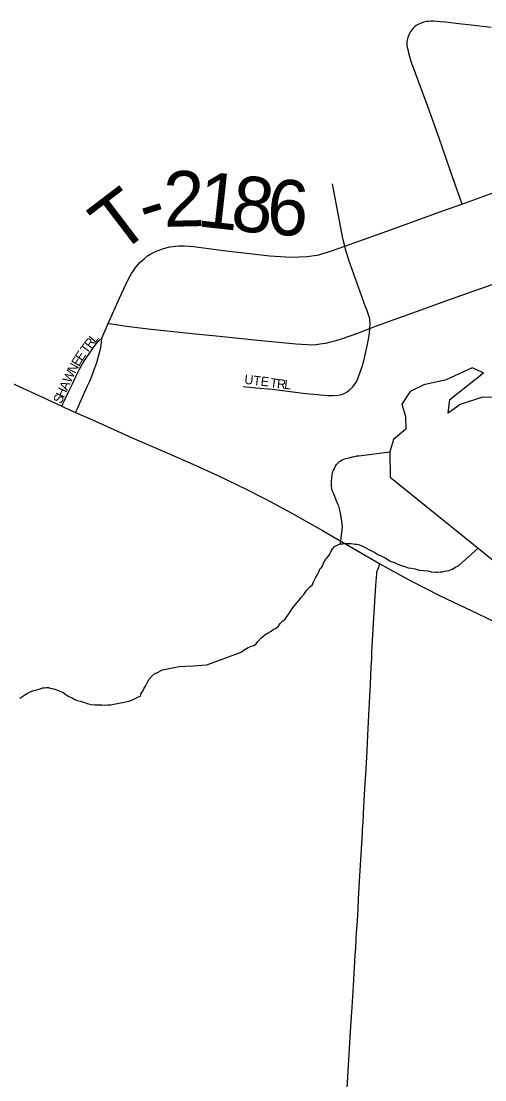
# Model space of a CAD drawing. Extents: x -49 to -8.2, y 9.4 to 23.5.
# Drawn here: x -14.098 to -13.86, y 11.988 to 12.53 of the extents above; entities that cross this region are included whole.
import ezdxf

# ---------------------------------------------------------------- set-up
doc = ezdxf.new("R2010")
doc.units = 0
for name, color, linetype in [('GM_X_County_Road', 7, 'Continuous'), ('GM_X_Major_Lake', 7, 'Continuous'), ('GM_X_Major_River', 7, 'Continuous'), ('GM_X_Township_Road', 7, 'Continuous'), ('GM_X_Township_Road_Text', 7, 'Continuous'), ('GM_X_Township_Subdivision', 7, 'Continuous'), ('GM_X_Township_Subdivision_Text', 7, 'Continuous')]:
    doc.layers.add(name, color=color, linetype=linetype)

msp = doc.modelspace()

# ---------------------------------------------------------------- linework, layer by layer
at = {"layer": 'GM_X_County_Road'}
for points in [[(-14.24641, 12.4123), (-14.24167, 12.40989), (-14.23163, 12.40499), (-14.21169, 12.39556), (-14.1926, 12.38654), (-14.15152, 12.36731), (-14.12297, 12.35428), (-14.10523, 12.34603), (-14.0866, 12.33745), (-14.07713, 12.33305)], [(-14.07713, 12.33305), (-14.07562, 12.33235), (-14.06996, 12.32984)], [(-14.06996, 12.32984), (-14.05971, 12.3253), (-14.04103, 12.31687), (-14.02392, 12.30947), (-14.00826, 12.30263), (-13.99667, 12.29737), (-13.9824, 12.29051), (-13.97244, 12.28541), (-13.95904, 12.27819), (-13.94335, 12.26932), (-13.92609, 12.25944), (-13.91431, 12.25251), (-13.91383, 12.25225)], [(-13.91383, 12.25225), (-13.89795, 12.2436), (-13.8828, 12.23585), (-13.86376, 12.22673), (-13.8439, 12.2172), (-13.82857, 12.20966), (-13.80894, 12.20032), (-13.78294, 12.18799)]]:
    msp.add_lwpolyline(points, dxfattribs=at)
at = {"layer": 'GM_X_Major_Lake'}
for points in [[(-13.8259, 12.32906), (-13.83201, 12.32673), (-13.8317, 12.33222), (-13.81377, 12.34587), (-13.81905, 12.34693), (-13.84175, 12.34079), (-13.84827, 12.33733), (-13.86115, 12.33762), (-13.87261, 12.33388), (-13.87877, 12.32946), (-13.87786, 12.33646), (-13.86068, 12.35013), (-13.8665, 12.35272), (-13.87972, 12.34656), (-13.89134, 12.34397), (-13.89824, 12.34052), (-13.90255, 12.33416), (-13.90061, 12.32786), (-13.90057, 12.32122), (-13.90675, 12.31604), (-13.90879, 12.30964), (-13.90851, 12.29673)], [(-13.90851, 12.29673), (-13.84203, 12.24308)]]:
    msp.add_lwpolyline(points, dxfattribs=at)
at = {"layer": 'GM_X_Major_River'}
for points in [[(-13.93398, 12.26256), (-13.93294, 12.27129), (-13.93347, 12.27528), (-13.93419, 12.27909), (-13.93492, 12.28176), (-13.93547, 12.2829), (-13.93621, 12.28481), (-13.93695, 12.28671), (-13.93769, 12.28843), (-13.93825, 12.28977), (-13.93843, 12.29072), (-13.9386, 12.29243), (-13.93858, 12.29433), (-13.93835, 12.29793), (-13.93815, 12.29888), (-13.93757, 12.3002), (-13.93718, 12.30115), (-13.9366, 12.30228), (-13.93602, 12.30323), (-13.93449, 12.30473), (-13.93315, 12.30548), (-13.93144, 12.30622), (-13.92953, 12.30658), (-13.92782, 12.30713), (-13.92687, 12.30731), (-13.92573, 12.30768), (-13.92459, 12.30766), (-13.90879, 12.30964)], [(-14.00271, 12.20046), (-13.98504, 12.20689), (-13.98351, 12.2082), (-13.98141, 12.20932), (-13.97969, 12.21006), (-13.97855, 12.21043), (-13.9774, 12.21117), (-13.97644, 12.21249), (-13.97491, 12.21419), (-13.9728, 12.21587), (-13.97089, 12.21699), (-13.96956, 12.21774), (-13.9686, 12.21849), (-13.96745, 12.21905), (-13.96592, 12.22036), (-13.96496, 12.22168), (-13.96362, 12.22299), (-13.96247, 12.22393), (-13.95958, 12.22808), (-13.95862, 12.22959), (-13.95727, 12.23128), (-13.95535, 12.23335), (-13.95419, 12.23505), (-13.95285, 12.23655), (-13.9515, 12.23863), (-13.94977, 12.24051), (-13.94862, 12.24126), (-13.94785, 12.24296), (-13.94688, 12.24504), (-13.94591, 12.24674), (-13.94514, 12.24806), (-13.94455, 12.24976), (-13.94359, 12.25051), (-13.94301, 12.25203), (-13.94204, 12.25391), (-13.94127, 12.25505), (-13.94031, 12.25598), (-13.93954, 12.25712), (-13.93857, 12.259), (-13.93799, 12.26014), (-13.93703, 12.26108), (-13.93512, 12.2622), (-13.93398, 12.26256), (-13.93284, 12.26255), (-13.9317, 12.26273), (-13.93075, 12.26272), (-13.92961, 12.26271), (-13.92848, 12.2627), (-13.92753, 12.2625), (-13.92658, 12.2623), (-13.92563, 12.26229), (-13.92431, 12.26189), (-13.92336, 12.26169), (-13.92129, 12.26053), (-13.91978, 12.25976), (-13.91808, 12.25898), (-13.91638, 12.25801), (-13.91487, 12.25705), (-13.9111, 12.2553), (-13.90978, 12.25453), (-13.90846, 12.25356), (-13.90638, 12.25297), (-13.90468, 12.252), (-13.90279, 12.25141), (-13.90109, 12.25083), (-13.89938, 12.25024), (-13.89768, 12.25003), (-13.89578, 12.24963), (-13.8937, 12.24904), (-13.89143, 12.24883), (-13.88915, 12.24861), (-13.88726, 12.24821), (-13.88518, 12.248), (-13.88404, 12.24799), (-13.8829, 12.24817), (-13.88176, 12.24816), (-13.88043, 12.24852), (-13.87947, 12.2487), (-13.87852, 12.24888), (-13.87681, 12.24943), (-13.87509, 12.25055), (-13.87338, 12.2513), (-13.86318, 12.26052)], [(-14.09857, 12.18339), (-14.09705, 12.18433), (-14.09609, 12.18508), (-14.09514, 12.18564), (-14.09399, 12.18619), (-14.09246, 12.18694), (-14.09075, 12.18749), (-14.08942, 12.18785), (-14.08809, 12.18822), (-14.08694, 12.18859), (-14.08599, 12.18858), (-14.08504, 12.18876), (-14.08391, 12.18875), (-14.08296, 12.18855), (-14.08201, 12.18835), (-14.08069, 12.18795), (-14.07974, 12.18756), (-14.0788, 12.18736), (-14.07766, 12.18678), (-14.07653, 12.18639), (-14.07559, 12.18562), (-14.07352, 12.18427), (-14.07182, 12.18349), (-14.07031, 12.18272), (-14.06898, 12.18213), (-14.06747, 12.18174), (-14.06596, 12.18134), (-14.06407, 12.18056), (-14.06198, 12.18016), (-14.06028, 12.17995), (-14.05933, 12.17994), (-14.05781, 12.17992), (-14.05648, 12.17991), (-14.05478, 12.1797), (-14.05345, 12.17988), (-14.05193, 12.17986), (-14.05041, 12.18023), (-14.04775, 12.18077), (-14.04508, 12.18131), (-14.04261, 12.18185), (-14.04109, 12.18241), (-14.03765, 12.18408), (-14.0367, 12.18445), (-14.03631, 12.18578), (-14.03554, 12.18691), (-14.03476, 12.18842), (-14.03418, 12.18955), (-14.0336, 12.19049), (-14.03302, 12.19163), (-14.03224, 12.19314), (-14.0309, 12.19464), (-14.02937, 12.19596), (-14.02823, 12.19633), (-14.02536, 12.19782), (-14.02289, 12.19836), (-14.01947, 12.19908), (-14.01662, 12.19962), (-14.01339, 12.19978), (-14.00959, 12.19993), (-14.00503, 12.20026), (-14.00271, 12.20046)]]:
    msp.add_lwpolyline(points, dxfattribs=at)
at = {"layer": 'GM_X_Township_Road'}
for points in [[(-13.87178, 12.4367), (-13.85859, 12.4414), (-13.83077, 12.45133)], [(-13.93189, 12.41511), (-13.91033, 12.42278), (-13.89091, 12.42976), (-13.88195, 12.43308), (-13.87178, 12.4367)], [(-14.05321, 12.3755), (-14.04747, 12.38852), (-14.04423, 12.39542), (-14.04315, 12.39758), (-14.04219, 12.3995), (-14.04126, 12.40111), (-14.04016, 12.40272), (-14.03952, 12.40361), (-14.03888, 12.40448), (-14.03791, 12.40563), (-14.03687, 12.40683), (-14.03584, 12.40781), (-14.03464, 12.40884), (-14.03308, 12.41007), (-14.03141, 12.41108), (-14.03, 12.4118), (-14.02816, 12.41268), (-14.02622, 12.41344), (-14.02482, 12.41389), (-14.02355, 12.41426), (-14.02173, 12.41467), (-14.02013, 12.41493), (-14.01708, 12.4152), (-14.01419, 12.41527), (-14.01174, 12.41513), (-14.0094, 12.41489), (-14.00291, 12.41407), (-13.99404, 12.41295), (-13.98225, 12.41151), (-13.97475, 12.41066), (-13.97027, 12.41015), (-13.96748, 12.40989), (-13.96204, 12.40963), (-13.95889, 12.40944), (-13.95532, 12.40955), (-13.95119, 12.40983), (-13.94882, 12.41006), (-13.94761, 12.41023), (-13.94583, 12.41055), (-13.94465, 12.41085), (-13.94303, 12.41134), (-13.94121, 12.41187), (-13.93858, 12.41273), (-13.93189, 12.41511)], [(-14.05654, 12.36798), (-14.056, 12.3692), (-14.05321, 12.3755)], [(-14.06996, 12.32984), (-14.06918, 12.33156), (-14.06401, 12.34307), (-14.0627, 12.34595), (-14.06166, 12.34851), (-14.06004, 12.3528), (-14.05915, 12.35542), (-14.05804, 12.35925), (-14.05756, 12.36107), (-14.05705, 12.36302), (-14.0568, 12.36439), (-14.05665, 12.36588), (-14.05654, 12.36798)], [(-13.93187, 11.96326), (-13.93033, 11.98931), (-13.92886, 12.01255), (-13.92805, 12.02495), (-13.92733, 12.0358), (-13.92678, 12.04541), (-13.92663, 12.0482), (-13.92644, 12.05192), (-13.92623, 12.05501), (-13.92592, 12.06028), (-13.92575, 12.06338), (-13.92565, 12.06493), (-13.92538, 12.06926), (-13.92518, 12.07236), (-13.92499, 12.07545), (-13.92473, 12.08041), (-13.92443, 12.08631), (-13.92412, 12.0922), (-13.92311, 12.1089), (-13.92278, 12.11447), (-13.92266, 12.11632), (-13.92258, 12.11756), (-13.92242, 12.12003), (-13.9222, 12.12374), (-13.92217, 12.12437), (-13.92164, 12.13396), (-13.92132, 12.13954), (-13.92105, 12.14419), (-13.92088, 12.14729), (-13.92077, 12.15008), (-13.92042, 12.15659), (-13.92002, 12.16434), (-13.91932, 12.1781), (-13.91868, 12.19039), (-13.91825, 12.19938), (-13.91803, 12.20371), (-13.91789, 12.20712), (-13.91708, 12.22166), (-13.91639, 12.2328), (-13.91592, 12.24117), (-13.91547, 12.24735), (-13.91535, 12.24798), (-13.91517, 12.24866), (-13.91477, 12.24974), (-13.91383, 12.25225)]]:
    msp.add_lwpolyline(points, dxfattribs=at)
at = {"layer": 'GM_X_Township_Subdivision'}
for points in [[(-13.85673, 12.52717), (-13.86539, 12.52818), (-13.87478, 12.52933), (-13.88006, 12.52989), (-13.88285, 12.53018), (-13.88437, 12.5303), (-13.8861, 12.53039), (-13.88775, 12.53045), (-13.88868, 12.53034), (-13.88986, 12.53024), (-13.89142, 12.52989), (-13.89271, 12.52948), (-13.89415, 12.52882), (-13.89522, 12.52817), (-13.89608, 12.52755), (-13.89678, 12.52685), (-13.89732, 12.52619), (-13.89806, 12.52516), (-13.89867, 12.52405), (-13.89904, 12.52328), (-13.89943, 12.52226), (-13.89962, 12.52146), (-13.8998, 12.52067), (-13.89995, 12.51995), (-13.89999, 12.51921), (-13.89995, 12.51822), (-13.89978, 12.51707), (-13.89954, 12.51592), (-13.89913, 12.51423), (-13.89859, 12.51229), (-13.89786, 12.50989), (-13.89736, 12.50835), (-13.89671, 12.50663), (-13.89438, 12.50016), (-13.88945, 12.48684), (-13.8836, 12.47067), (-13.87786, 12.45423), (-13.87446, 12.44449), (-13.872, 12.43739), (-13.87178, 12.4367)], [(-13.93189, 12.41511), (-13.93276, 12.41897), (-13.93462, 12.42808), (-13.9381, 12.44699)], [(-13.9189, 12.37291), (-13.91554, 12.37421), (-13.89505, 12.38155), (-13.87751, 12.38785), (-13.8504, 12.39755), (-13.83911, 12.40161), (-13.82823, 12.40544), (-13.81989, 12.40841), (-13.80534, 12.4138), (-13.79519, 12.41748), (-13.78276, 12.42189), (-13.77479, 12.42471)], [(-13.9189, 12.37291), (-13.91879, 12.37536), (-13.91906, 12.37779), (-13.9196, 12.37997), (-13.92053, 12.38241), (-13.92113, 12.38395), (-13.92458, 12.39357), (-13.92974, 12.40791), (-13.93153, 12.41352), (-13.93189, 12.41511)], [(-14.05321, 12.3755), (-14.05155, 12.37526), (-14.04386, 12.37412), (-14.03273, 12.37276), (-14.01018, 12.37038), (-13.99783, 12.36907), (-13.97649, 12.36695), (-13.95702, 12.36501), (-13.95089, 12.36463), (-13.94883, 12.36459), (-13.94661, 12.36472), (-13.94328, 12.36511), (-13.94156, 12.36542), (-13.9396, 12.36588), (-13.93634, 12.36673), (-13.93359, 12.36757), (-13.92506, 12.37052), (-13.9189, 12.37291)], [(-13.98396, 12.3432), (-13.97748, 12.34255), (-13.96914, 12.34171), (-13.95316, 12.33979), (-13.94453, 12.3389), (-13.94245, 12.33872), (-13.94057, 12.33861), (-13.93803, 12.33853), (-13.93525, 12.33877), (-13.93341, 12.33913), (-13.93181, 12.33979), (-13.93069, 12.34049), (-13.92942, 12.34138), (-13.92781, 12.34286), (-13.92664, 12.34431), (-13.92572, 12.34592), (-13.92511, 12.34728), (-13.9244, 12.34907), (-13.9231, 12.35291), (-13.92231, 12.35558), (-13.92151, 12.35856), (-13.92041, 12.36394), (-13.91954, 12.36828), (-13.91893, 12.37226), (-13.9189, 12.37291)], [(-14.07713, 12.33305), (-14.07638, 12.33464), (-14.07346, 12.34076), (-14.07148, 12.34494), (-14.0699, 12.34828), (-14.06874, 12.35073), (-14.06785, 12.35236), (-14.0667, 12.35438), (-14.06545, 12.35645), (-14.06339, 12.35941), (-14.06091, 12.36305), (-14.05932, 12.36511), (-14.05819, 12.36634), (-14.05654, 12.36798)]]:
    msp.add_lwpolyline(points, dxfattribs=at)

# ---------------------------------------------------------------- texts
at = {"layer": 'GM_X_Township_Road_Text'}
for s, rotation, p in [('2', 1.3095, (-14.02461, 12.42495)), ('1', 353.689, (-14.00825, 12.42539)), ('8', 353.6765, (-13.99099, 12.42349)), ('T', 37.3252, (-14.04813, 12.41019)), ('6', 355.928, (-13.97253, 12.42146)), ('-', 17.31, (-14.03359, 12.42185))]:
    msp.add_text(s, height=0.02841, rotation=rotation, dxfattribs=at).set_placement(p)
at = {"layer": 'GM_X_Township_Subdivision_Text'}
for s, height, rotation, p in [('T', 0.00473, 53.9224, (-14.06416, 12.35965)), ('R', 0.00473, 53.0281, (-14.06221, 12.36233)), ('L', 0.00473, 49.292, (-14.06001, 12.36526)), ('E', 0.00473, 59.0081, (-14.06837, 12.35308)), ('E', 0.00473, 56.3175, (-14.06669, 12.35589)), ('N', 0.00473, 62.1641, (-14.07028, 12.34945)), ('W', 0.00473, 63.9462, (-14.07265, 12.34462)), ('UTE', 0.004735, 353.6554, (-13.98356, 12.34454)), ('H', 0.00473, 65.9088, (-14.07603, 12.33705)), ('A', 0.00473, 65.9088, (-14.07433, 12.34086)), ('T', 0.00473, 351.2788, (-13.97041, 12.34283)), ('R', 0.00473, 354.7573, (-13.96681, 12.34228)), ('L', 0.00473, 355.0166, (-13.96305, 12.34194)), ('S', 0.00473, 65.9155, (-14.07739, 12.33401))]:
    msp.add_text(s, height=height, rotation=rotation, dxfattribs=at).set_placement(p)

doc.saveas('drawing.dxf')
